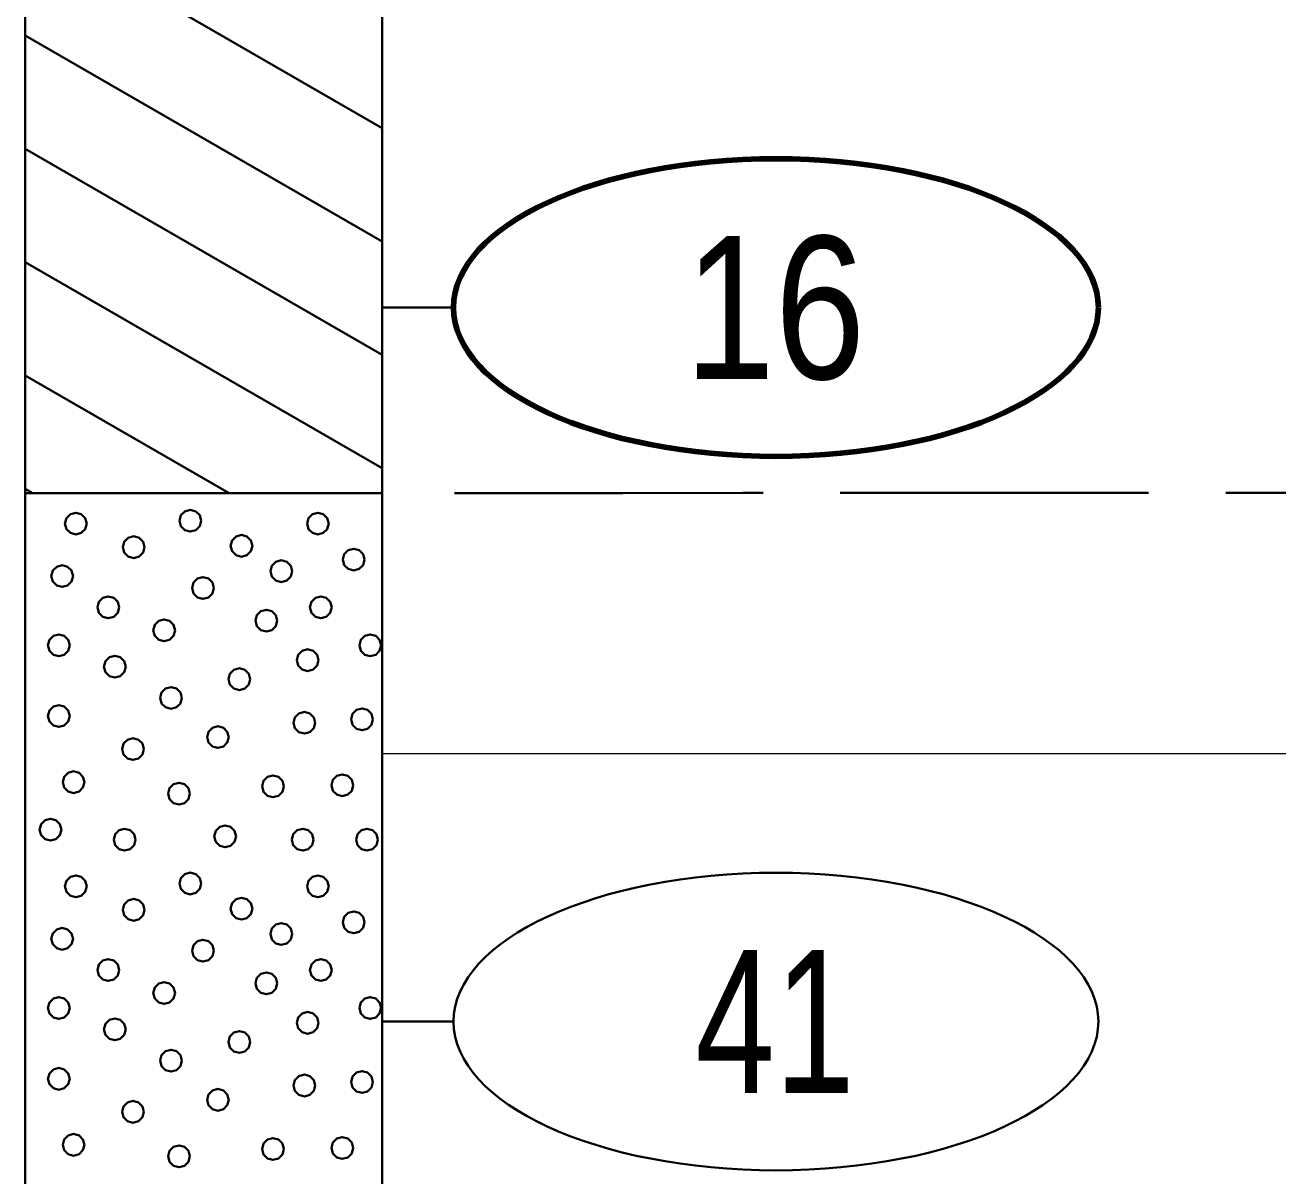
# Model space of a CAD drawing. Extents: x -76 to 974, y -1080 to -735.
# Drawn here: x 792.54 to 801.31, y -985.05 to -976.99 of the extents above; entities that cross this region are included whole.
import ezdxf
from ezdxf.enums import TextEntityAlignment as Align

# ---------------------------------------------------------------- set-up
doc = ezdxf.new("R2010")
doc.units = 0
doc.header["$LTSCALE"] = 0.36
doc.linetypes.add('LONG_DASHED', pattern=[7.5, 6, -1.5])
for name, color, linetype, lineweight in [('27', 7, 'Continuous', 40), ('28', 7, 'LONG_DASHED', 60), ('7', 7, 'Continuous', 13)]:
    doc.layers.add(name, color=color, linetype=linetype, lineweight=lineweight)

msp = doc.modelspace()

# ---------------------------------------------------------------- linework, layer by layer
at = {"layer": '27'}
for p, q in [((792.5402, -976.2678), (795.0402, -977.7112)), ((792.5402, -976.2678), (792.5402, -980.2678)), ((795.0402, -980.2678), (795.0402, -976.2678)), ((792.5402, -977.0616), (795.0402, -978.505)), ((792.5402, -977.0616), (795.0402, -978.505)), ((792.5402, -977.8553), (795.0402, -979.2987)), ((792.5402, -978.6491), (795.0402, -980.0925)), ((792.5402, -978.6491), (795.0402, -980.0925)), ((795.5402, -978.9678), (795.0402, -978.9678)), ((792.5402, -979.4428), (793.9691, -980.2678)), ((792.5402, -980.2366), (792.5943, -980.2678)), ((792.5402, -980.2366), (792.5943, -980.2678)), ((792.5402, -980.2678), (795.0402, -980.2678)), ((792.5402, -980.2678), (792.5402, -989.4678)), ((795.0402, -989.4678), (795.0402, -980.2678)), ((795.5402, -983.9678), (795.0402, -983.9678))]:
    msp.add_line(p, q, dxfattribs=at)
for points in [[(792.9721, -980.4805), (792.9619, -980.4424), (792.934, -980.4145), (792.8959, -980.4043), (792.8578, -980.4145), (792.8299, -980.4424), (792.8197, -980.4805), (792.8299, -980.5186), (792.8578, -980.5464), (792.8959, -980.5567), (792.934, -980.5464), (792.9619, -980.5186)], [(793.773, -980.4609), (793.7628, -980.4228), (793.7349, -980.3949), (793.6968, -980.3847), (793.6587, -980.3949), (793.6309, -980.4228), (793.6206, -980.4609), (793.6309, -980.499), (793.6587, -980.5269), (793.6968, -980.5371), (793.7349, -980.5269), (793.7628, -980.499)], [(794.6667, -980.4805), (794.6565, -980.4424), (794.6286, -980.4145), (794.5905, -980.4043), (794.5524, -980.4145), (794.5245, -980.4424), (794.5143, -980.4805), (794.5245, -980.5186), (794.5524, -980.5465), (794.5905, -980.5567), (794.6286, -980.5465), (794.6565, -980.5186)], [(793.377, -980.6457), (793.3668, -980.6076), (793.3389, -980.5797), (793.3008, -980.5695), (793.2627, -980.5797), (793.2348, -980.6076), (793.2246, -980.6457), (793.2348, -980.6838), (793.2627, -980.7117), (793.3008, -980.7219), (793.3389, -980.7117), (793.3668, -980.6838)], [(794.1321, -980.6367), (794.1219, -980.5986), (794.094, -980.5707), (794.0559, -980.5605), (794.0178, -980.5707), (793.9899, -980.5986), (793.9797, -980.6367), (793.9899, -980.6748), (794.0178, -980.7027), (794.0559, -980.7129), (794.094, -980.7027), (794.1219, -980.6748)], [(794.9176, -980.7326), (794.9073, -980.6945), (794.8795, -980.6666), (794.8414, -980.6564), (794.8033, -980.6666), (794.7754, -980.6945), (794.7652, -980.7326), (794.7754, -980.7707), (794.8033, -980.7986), (794.8414, -980.8088), (794.8795, -980.7986), (794.9073, -980.7707)], [(794.4103, -980.814), (794.4001, -980.7759), (794.3722, -980.748), (794.3341, -980.7378), (794.296, -980.748), (794.2681, -980.7759), (794.2579, -980.814), (794.2681, -980.8521), (794.296, -980.88), (794.3341, -980.8902), (794.3722, -980.88), (794.4001, -980.8521)], [(792.8759, -980.8483), (792.8657, -980.8102), (792.8378, -980.7823), (792.7997, -980.7721), (792.7616, -980.7823), (792.7337, -980.8102), (792.7235, -980.8483), (792.7337, -980.8864), (792.7616, -980.9143), (792.7997, -980.9245), (792.8378, -980.9143), (792.8657, -980.8864)], [(793.862, -980.9315), (793.8518, -980.8934), (793.8239, -980.8655), (793.7858, -980.8553), (793.7477, -980.8655), (793.7198, -980.8934), (793.7096, -980.9315), (793.7198, -980.9696), (793.7477, -980.9975), (793.7858, -981.0077), (793.8239, -980.9975), (793.8518, -980.9696)], [(793.1988, -981.067), (793.1886, -981.0289), (793.1607, -981.001), (793.1226, -980.9908), (793.0845, -981.001), (793.0566, -981.0289), (793.0464, -981.067), (793.0566, -981.1051), (793.0845, -981.133), (793.1226, -981.1432), (793.1607, -981.133), (793.1886, -981.1051)], [(794.6875, -981.067), (794.6772, -981.0289), (794.6494, -981.001), (794.6113, -980.9908), (794.5732, -981.001), (794.5453, -981.0289), (794.5351, -981.067), (794.5453, -981.1051), (794.5732, -981.133), (794.6113, -981.1432), (794.6494, -981.133), (794.6772, -981.1051)], [(794.3061, -981.1598), (794.2959, -981.1217), (794.268, -981.0938), (794.2299, -981.0836), (794.1918, -981.0938), (794.1639, -981.1217), (794.1537, -981.1598), (794.1639, -981.1979), (794.1918, -981.2258), (794.2299, -981.236), (794.268, -981.2258), (794.2959, -981.1979)], [(793.5903, -981.2284), (793.5801, -981.1903), (793.5522, -981.1624), (793.5141, -981.1522), (793.476, -981.1624), (793.4482, -981.1903), (793.4379, -981.2284), (793.4482, -981.2665), (793.476, -981.2944), (793.5141, -981.3046), (793.5522, -981.2944), (793.5801, -981.2665)], [(792.853, -981.3327), (792.8428, -981.2946), (792.8149, -981.2667), (792.7768, -981.2565), (792.7387, -981.2667), (792.7108, -981.2946), (792.7006, -981.3327), (792.7108, -981.3708), (792.7387, -981.3986), (792.7768, -981.4089), (792.8149, -981.3986), (792.8428, -981.3708)], [(795.0332, -981.3327), (795.023, -981.2946), (794.9951, -981.2667), (794.957, -981.2565), (794.9189, -981.2667), (794.8911, -981.2946), (794.8808, -981.3327), (794.8911, -981.3708), (794.9189, -981.3986), (794.957, -981.4089), (794.9951, -981.3986), (795.023, -981.3708)], [(794.5947, -981.4369), (794.5844, -981.3988), (794.5566, -981.3709), (794.5185, -981.3607), (794.4804, -981.3709), (794.4525, -981.3988), (794.4423, -981.4369), (794.4525, -981.475), (794.4804, -981.5029), (794.5185, -981.5131), (794.5566, -981.5029), (794.5844, -981.475)], [(793.2446, -981.4827), (793.2344, -981.4446), (793.2065, -981.4167), (793.1684, -981.4065), (793.1303, -981.4167), (793.1024, -981.4446), (793.0922, -981.4827), (793.1024, -981.5208), (793.1303, -981.5487), (793.1684, -981.5589), (793.2065, -981.5487), (793.2344, -981.5208)], [(794.1167, -981.5704), (794.1064, -981.5323), (794.0786, -981.5044), (794.0405, -981.4942), (794.0024, -981.5044), (793.9745, -981.5323), (793.9643, -981.5704), (793.9745, -981.6085), (794.0024, -981.6364), (794.0405, -981.6466), (794.0786, -981.6364), (794.1064, -981.6085)], [(793.6387, -981.7013), (793.6284, -981.6632), (793.6006, -981.6353), (793.5625, -981.6251), (793.5244, -981.6353), (793.4965, -981.6632), (793.4863, -981.7013), (793.4965, -981.7394), (793.5244, -981.7673), (793.5625, -981.7775), (793.6006, -981.7673), (793.6284, -981.7394)], [(792.853, -981.8285), (792.8428, -981.7904), (792.8149, -981.7625), (792.7768, -981.7523), (792.7387, -981.7625), (792.7108, -981.7904), (792.7006, -981.8285), (792.7108, -981.8666), (792.7387, -981.8944), (792.7768, -981.9047), (792.8149, -981.8944), (792.8428, -981.8666)], [(794.5718, -981.8755), (794.5616, -981.8374), (794.5337, -981.8095), (794.4956, -981.7993), (794.4575, -981.8095), (794.4296, -981.8374), (794.4194, -981.8755), (794.4296, -981.9136), (794.4575, -981.9415), (794.4956, -981.9517), (794.5337, -981.9415), (794.5616, -981.9136)], [(794.976, -981.8513), (794.9658, -981.8132), (794.9379, -981.7853), (794.8998, -981.7751), (794.8617, -981.7853), (794.8338, -981.8132), (794.8236, -981.8513), (794.8338, -981.8894), (794.8617, -981.9173), (794.8998, -981.9275), (794.9379, -981.9173), (794.9658, -981.8894)], [(793.3717, -982.0598), (793.3615, -982.0217), (793.3336, -981.9938), (793.2955, -981.9836), (793.2574, -981.9938), (793.2295, -982.0217), (793.2193, -982.0598), (793.2295, -982.0979), (793.2574, -982.1258), (793.2955, -982.136), (793.3336, -982.1258), (793.3615, -982.0979)], [(793.9666, -981.9759), (793.9564, -981.9378), (793.9285, -981.9099), (793.8904, -981.8997), (793.8523, -981.9099), (793.8245, -981.9378), (793.8142, -981.9759), (793.8245, -982.014), (793.8523, -982.0419), (793.8904, -982.0521), (793.9285, -982.0419), (793.9564, -982.014)], [(792.956, -982.2912), (792.9458, -982.2531), (792.9179, -982.2252), (792.8798, -982.215), (792.8417, -982.2252), (792.8138, -982.2531), (792.8036, -982.2912), (792.8138, -982.3293), (792.8417, -982.3572), (792.8798, -982.3674), (792.9179, -982.3572), (792.9458, -982.3293)], [(794.3518, -982.3204), (794.3416, -982.2823), (794.3137, -982.2544), (794.2756, -982.2442), (794.2375, -982.2544), (794.2096, -982.2823), (794.1994, -982.3204), (794.2096, -982.3585), (794.2375, -982.3864), (794.2756, -982.3966), (794.3137, -982.3864), (794.3416, -982.3585)], [(794.8375, -982.3128), (794.8273, -982.2747), (794.7994, -982.2468), (794.7613, -982.2366), (794.7232, -982.2468), (794.6953, -982.2747), (794.6851, -982.3128), (794.6953, -982.3509), (794.7232, -982.3788), (794.7613, -982.389), (794.7994, -982.3788), (794.8273, -982.3509)], [(793.6946, -982.3713), (793.6844, -982.3332), (793.6565, -982.3053), (793.6184, -982.2951), (793.5803, -982.3053), (793.5524, -982.3332), (793.5422, -982.3713), (793.5524, -982.4094), (793.5803, -982.4373), (793.6184, -982.4475), (793.6565, -982.4373), (793.6844, -982.4094)], [(792.7945, -982.6243), (792.7843, -982.5862), (792.7564, -982.5583), (792.7183, -982.5481), (792.6802, -982.5583), (792.6523, -982.5862), (792.6421, -982.6243), (792.6523, -982.6624), (792.6802, -982.6903), (792.7183, -982.7005), (792.7564, -982.6903), (792.7843, -982.6624)], [(794.0175, -982.6713), (794.0073, -982.6332), (793.9794, -982.6053), (793.9413, -982.5951), (793.9032, -982.6053), (793.8753, -982.6332), (793.8651, -982.6713), (793.8753, -982.7094), (793.9032, -982.7373), (793.9413, -982.7475), (793.9794, -982.7373), (794.0073, -982.7094)], [(793.3132, -982.6942), (793.303, -982.6561), (793.2751, -982.6282), (793.237, -982.618), (793.1989, -982.6282), (793.171, -982.6561), (793.1608, -982.6942), (793.171, -982.7323), (793.1989, -982.7602), (793.237, -982.7704), (793.2751, -982.7602), (793.303, -982.7323)], [(794.5603, -982.6942), (794.5501, -982.6561), (794.5222, -982.6282), (794.4841, -982.618), (794.446, -982.6282), (794.4181, -982.6561), (794.4079, -982.6942), (794.4181, -982.7323), (794.446, -982.7602), (794.4841, -982.7704), (794.5222, -982.7602), (794.5501, -982.7323)], [(795.0104, -982.6942), (795.0002, -982.6561), (794.9723, -982.6282), (794.9342, -982.618), (794.8961, -982.6282), (794.8682, -982.6561), (794.858, -982.6942), (794.8682, -982.7323), (794.8961, -982.7602), (794.9342, -982.7704), (794.9723, -982.7602), (795.0001, -982.7323)], [(792.9721, -983.0205), (792.9619, -982.9824), (792.934, -982.9545), (792.8959, -982.9443), (792.8578, -982.9545), (792.8299, -982.9824), (792.8197, -983.0205), (792.8299, -983.0586), (792.8578, -983.0864), (792.8959, -983.0967), (792.934, -983.0864), (792.9619, -983.0586)], [(793.773, -983.0009), (793.7628, -982.9628), (793.7349, -982.9349), (793.6968, -982.9247), (793.6587, -982.9349), (793.6309, -982.9628), (793.6206, -983.0009), (793.6309, -983.039), (793.6587, -983.0669), (793.6968, -983.0771), (793.7349, -983.0669), (793.7628, -983.039)], [(794.6667, -983.0205), (794.6565, -982.9824), (794.6286, -982.9545), (794.5905, -982.9443), (794.5524, -982.9545), (794.5245, -982.9824), (794.5143, -983.0205), (794.5245, -983.0586), (794.5524, -983.0865), (794.5905, -983.0967), (794.6286, -983.0865), (794.6565, -983.0586)], [(793.377, -983.1857), (793.3668, -983.1476), (793.3389, -983.1197), (793.3008, -983.1095), (793.2627, -983.1197), (793.2348, -983.1476), (793.2246, -983.1857), (793.2348, -983.2238), (793.2627, -983.2517), (793.3008, -983.2619), (793.3389, -983.2517), (793.3668, -983.2238)], [(794.1321, -983.1767), (794.1219, -983.1386), (794.094, -983.1107), (794.0559, -983.1005), (794.0178, -983.1107), (793.9899, -983.1386), (793.9797, -983.1767), (793.9899, -983.2148), (794.0178, -983.2427), (794.0559, -983.2529), (794.094, -983.2427), (794.1219, -983.2148)], [(794.9176, -983.2726), (794.9073, -983.2345), (794.8795, -983.2066), (794.8414, -983.1964), (794.8033, -983.2066), (794.7754, -983.2345), (794.7652, -983.2726), (794.7754, -983.3107), (794.8033, -983.3386), (794.8414, -983.3488), (794.8795, -983.3386), (794.9073, -983.3107)], [(794.4103, -983.354), (794.4001, -983.3159), (794.3722, -983.288), (794.3341, -983.2778), (794.296, -983.288), (794.2681, -983.3159), (794.2579, -983.354), (794.2681, -983.3921), (794.296, -983.42), (794.3341, -983.4302), (794.3722, -983.42), (794.4001, -983.3921)], [(792.8759, -983.3883), (792.8657, -983.3502), (792.8378, -983.3223), (792.7997, -983.3121), (792.7616, -983.3223), (792.7337, -983.3502), (792.7235, -983.3883), (792.7337, -983.4264), (792.7616, -983.4543), (792.7997, -983.4645), (792.8378, -983.4543), (792.8657, -983.4264)], [(793.862, -983.4715), (793.8518, -983.4334), (793.8239, -983.4055), (793.7858, -983.3953), (793.7477, -983.4055), (793.7198, -983.4334), (793.7096, -983.4715), (793.7198, -983.5096), (793.7477, -983.5375), (793.7858, -983.5477), (793.8239, -983.5375), (793.8518, -983.5096)], [(793.1988, -983.607), (793.1886, -983.5689), (793.1607, -983.541), (793.1226, -983.5308), (793.0845, -983.541), (793.0566, -983.5689), (793.0464, -983.607), (793.0566, -983.6451), (793.0845, -983.673), (793.1226, -983.6832), (793.1607, -983.673), (793.1886, -983.6451)], [(794.6875, -983.607), (794.6772, -983.5689), (794.6494, -983.541), (794.6113, -983.5308), (794.5732, -983.541), (794.5453, -983.5689), (794.5351, -983.607), (794.5453, -983.6451), (794.5732, -983.673), (794.6113, -983.6832), (794.6494, -983.673), (794.6772, -983.6451)], [(794.3061, -983.6998), (794.2959, -983.6617), (794.268, -983.6338), (794.2299, -983.6236), (794.1918, -983.6338), (794.1639, -983.6617), (794.1537, -983.6998), (794.1639, -983.7379), (794.1918, -983.7658), (794.2299, -983.776), (794.268, -983.7658), (794.2959, -983.7379)], [(793.5903, -983.7684), (793.5801, -983.7303), (793.5522, -983.7024), (793.5141, -983.6922), (793.476, -983.7024), (793.4482, -983.7303), (793.4379, -983.7684), (793.4482, -983.8065), (793.476, -983.8344), (793.5141, -983.8446), (793.5522, -983.8344), (793.5801, -983.8065)], [(792.853, -983.8727), (792.8428, -983.8346), (792.8149, -983.8067), (792.7768, -983.7965), (792.7387, -983.8067), (792.7108, -983.8346), (792.7006, -983.8727), (792.7108, -983.9108), (792.7387, -983.9386), (792.7768, -983.9489), (792.8149, -983.9386), (792.8428, -983.9108)], [(795.0332, -983.8727), (795.023, -983.8346), (794.9951, -983.8067), (794.957, -983.7965), (794.9189, -983.8067), (794.8911, -983.8346), (794.8808, -983.8727), (794.8911, -983.9108), (794.9189, -983.9386), (794.957, -983.9489), (794.9951, -983.9386), (795.023, -983.9108)], [(794.5947, -983.9769), (794.5844, -983.9388), (794.5566, -983.9109), (794.5185, -983.9007), (794.4804, -983.9109), (794.4525, -983.9388), (794.4423, -983.9769), (794.4525, -984.015), (794.4804, -984.0429), (794.5185, -984.0531), (794.5566, -984.0429), (794.5844, -984.015)], [(793.2446, -984.0227), (793.2344, -983.9846), (793.2065, -983.9567), (793.1684, -983.9465), (793.1303, -983.9567), (793.1024, -983.9846), (793.0922, -984.0227), (793.1024, -984.0608), (793.1303, -984.0887), (793.1684, -984.0989), (793.2065, -984.0887), (793.2344, -984.0608)], [(794.1167, -984.1104), (794.1064, -984.0723), (794.0786, -984.0444), (794.0405, -984.0342), (794.0024, -984.0444), (793.9745, -984.0723), (793.9643, -984.1104), (793.9745, -984.1485), (794.0024, -984.1764), (794.0405, -984.1866), (794.0786, -984.1764), (794.1064, -984.1485)], [(793.6387, -984.2413), (793.6284, -984.2032), (793.6006, -984.1753), (793.5625, -984.1651), (793.5244, -984.1753), (793.4965, -984.2032), (793.4863, -984.2413), (793.4965, -984.2794), (793.5244, -984.3073), (793.5625, -984.3175), (793.6006, -984.3073), (793.6284, -984.2794)], [(792.853, -984.3685), (792.8428, -984.3304), (792.8149, -984.3025), (792.7768, -984.2923), (792.7387, -984.3025), (792.7108, -984.3304), (792.7006, -984.3685), (792.7108, -984.4066), (792.7387, -984.4344), (792.7768, -984.4447), (792.8149, -984.4344), (792.8428, -984.4066)], [(794.5718, -984.4155), (794.5616, -984.3774), (794.5337, -984.3495), (794.4956, -984.3393), (794.4575, -984.3495), (794.4296, -984.3774), (794.4194, -984.4155), (794.4296, -984.4536), (794.4575, -984.4815), (794.4956, -984.4917), (794.5337, -984.4815), (794.5616, -984.4536)], [(794.976, -984.3913), (794.9658, -984.3532), (794.9379, -984.3253), (794.8998, -984.3151), (794.8617, -984.3253), (794.8338, -984.3532), (794.8236, -984.3913), (794.8338, -984.4294), (794.8617, -984.4573), (794.8998, -984.4675), (794.9379, -984.4573), (794.9658, -984.4294)], [(793.9666, -984.5159), (793.9564, -984.4778), (793.9285, -984.4499), (793.8904, -984.4397), (793.8523, -984.4499), (793.8245, -984.4778), (793.8142, -984.5159), (793.8245, -984.554), (793.8523, -984.5819), (793.8904, -984.5921), (793.9285, -984.5819), (793.9564, -984.554)], [(793.3717, -984.5998), (793.3615, -984.5617), (793.3336, -984.5338), (793.2955, -984.5236), (793.2574, -984.5338), (793.2295, -984.5617), (793.2193, -984.5998), (793.2295, -984.6379), (793.2574, -984.6658), (793.2955, -984.676), (793.3336, -984.6658), (793.3615, -984.6379)], [(792.956, -984.8312), (792.9458, -984.7931), (792.9179, -984.7652), (792.8798, -984.755), (792.8417, -984.7652), (792.8138, -984.7931), (792.8036, -984.8312), (792.8138, -984.8693), (792.8417, -984.8972), (792.8798, -984.9074), (792.9179, -984.8972), (792.9458, -984.8693)], [(794.3518, -984.8604), (794.3416, -984.8223), (794.3137, -984.7944), (794.2756, -984.7842), (794.2375, -984.7944), (794.2096, -984.8223), (794.1994, -984.8604), (794.2096, -984.8985), (794.2375, -984.9264), (794.2756, -984.9366), (794.3137, -984.9264), (794.3416, -984.8985)], [(794.8375, -984.8528), (794.8273, -984.8147), (794.7994, -984.7868), (794.7613, -984.7766), (794.7232, -984.7868), (794.6953, -984.8147), (794.6851, -984.8528), (794.6953, -984.8909), (794.7232, -984.9188), (794.7613, -984.929), (794.7994, -984.9188), (794.8273, -984.8909)], [(793.6946, -984.9113), (793.6844, -984.8732), (793.6565, -984.8453), (793.6184, -984.8351), (793.5803, -984.8453), (793.5524, -984.8732), (793.5422, -984.9113), (793.5524, -984.9494), (793.5803, -984.9773), (793.6184, -984.9875), (793.6565, -984.9773), (793.6844, -984.9494)]]:
    msp.add_lwpolyline(points, close=True, dxfattribs=at)
at = {"layer": '27', "lineweight": 100}
msp.add_ellipse((797.7976, -978.9678), major_axis=(2.2574, 0), ratio=0.461538, dxfattribs=at)
at = {"layer": '27'}
msp.add_ellipse((797.7976, -983.9678), major_axis=(2.2574, 0), ratio=0.461538, dxfattribs=at)
at = {"layer": '28', "lineweight": 40}
msp.add_spline([(744.2761, -981.3101), (753.5378, -981.4713), (757.4958, -981.3789), (759.9958, -981.3789), (788.7727, -980.2678), (792.5401, -980.2678), (795.0402, -980.2678), (808.5159, -980.2678)], degree=3, dxfattribs=at)
at = {"layer": '7'}
msp.add_line((795.0402, -982.09), (818.1909, -982.09), dxfattribs=at)

# ---------------------------------------------------------------- texts
at = {"layer": '27'}
for s, width, p in [('16', 0.85, (797.7903, -979.4678)), ('41', 0.75, (797.7903, -984.4678))]:
    msp.add_text(s, height=1, dxfattribs=dict(at, width=width)).set_placement(p, align=Align.CENTER)

doc.saveas('drawing.dxf')
